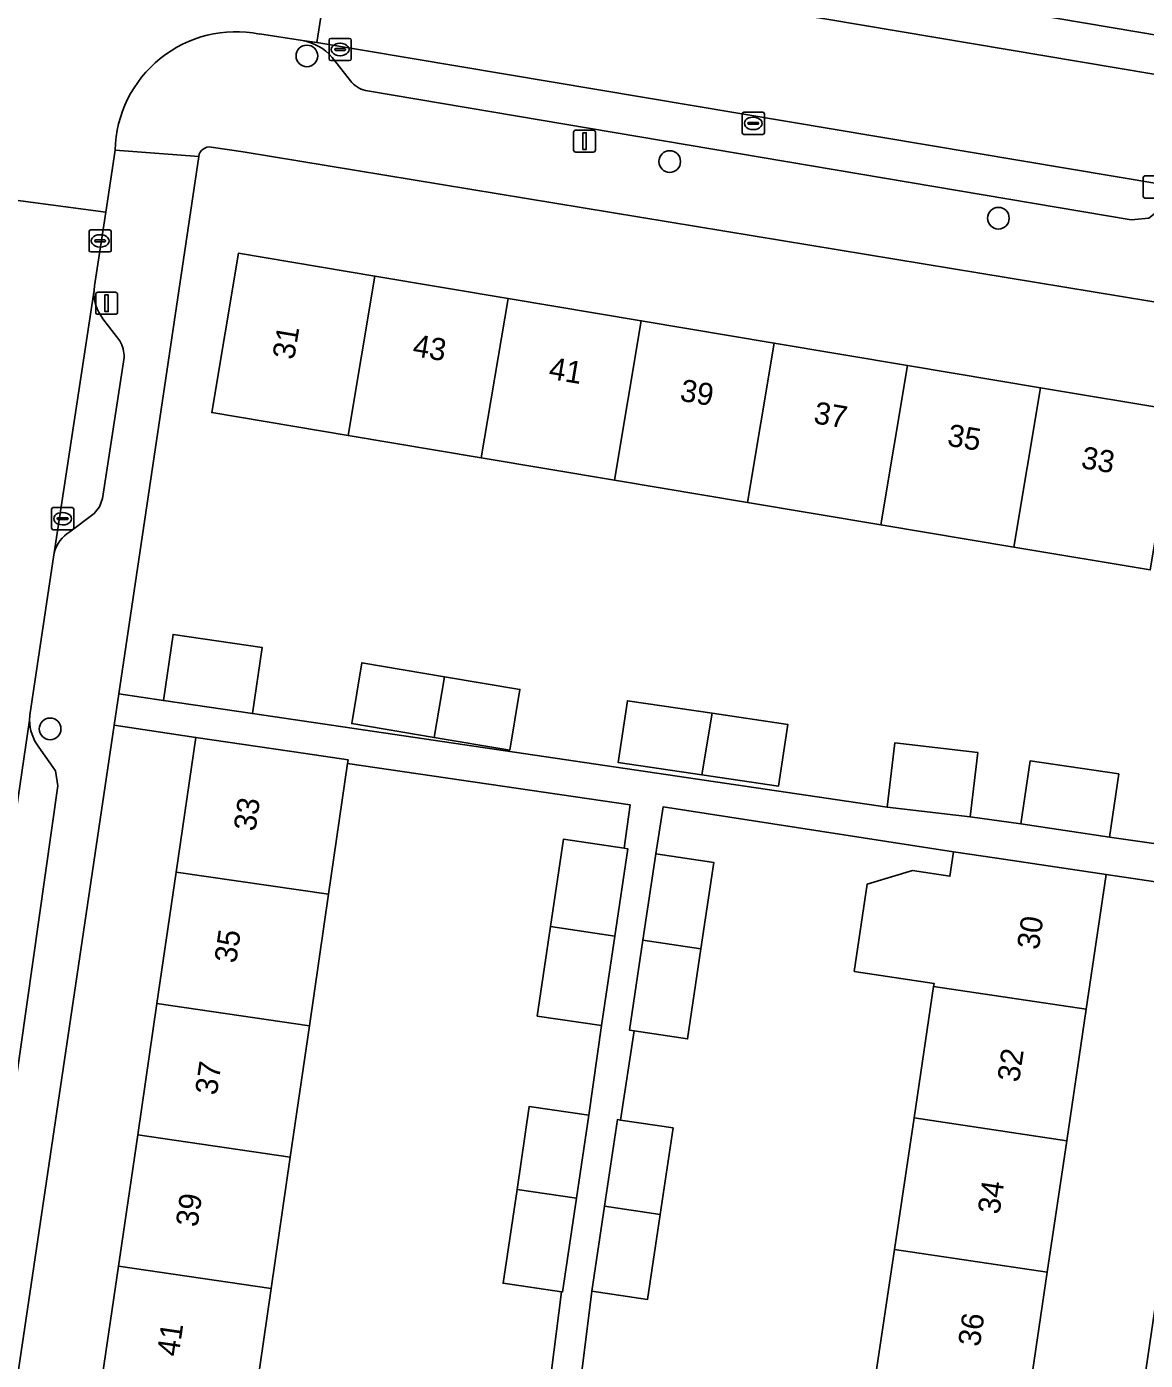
# Model space of a CAD drawing. Extents: x 163683 to 164494, y 382709 to 383872.
# Drawn here: x 163863.1 to 163913.7, y 383075.5 to 383135.8 of the extents above; entities that cross this region are included whole.
import ezdxf

# ---------------------------------------------------------------- set-up
doc = ezdxf.new("R2010")
doc.units = 0
for name, color, linetype in [('IMGEO_Boom', 7, 'Continuous'), ('IMGEO_Erf', 7, 'Continuous'), ('IMGEO_Kolk', 7, 'Continuous'), ('IMGEO_Lichtmast', 7, 'Continuous'), ('IMGEO_Pand', 7, 'Continuous'), ('IMGEO_Pand_nummerreeks', 7, 'Continuous'), ('IMGEO_Parkeervlak_open', 7, 'Continuous'), ('IMGEO_Rijbaan_lokaal_open', 7, 'Continuous'), ('IMGEO_Voetpad_open', 7, 'Continuous')]:
    doc.layers.add(name, color=color, linetype=linetype)

msp = doc.modelspace()

# ---------------------------------------------------------------- linework, layer by layer
at = {"layer": 'IMGEO_Boom'}
for centre in [(163875.799, 383134.468), (163892.201, 383129.697), (163907.06, 383127.136), (163864.19, 383104.056)]:
    msp.add_circle(centre, 0.489, dxfattribs=at)
at = {"layer": 'IMGEO_Erf'}
for points in [[(163920.078, 383122.419), (163917.743, 383122.754), (163872.913, 383130.135), (163871.476, 383130.349)], [(163870.908, 383129.928), (163867.295, 383105.634), (163869.314, 383105.334), (163869.752, 383108.324), (163873.774, 383107.735), (163873.337, 383104.745), (163902.037, 383100.522), (163902.382, 383103.43), (163906.127, 383102.986), (163905.782, 383100.078), (163908.075, 383099.761), (163908.5, 383102.618), (163912.502, 383102.023), (163912.078, 383099.166), (163917.143, 383098.439), (163920.502, 383121.853)], [(163886.836, 383074.94), (163887.315, 383078.614), (163884.668, 383079.006), (163885.297, 383083.248), (163885.853, 383086.997), (163888.545, 383086.597), (163889.119, 383090.65), (163886.214, 383091.081), (163886.815, 383095.128), (163887.4, 383099.074), (163890.142, 383098.667), (163890.409, 383100.63), (163877.638, 383102.49), (163876.777, 383096.582), (163875.913, 383090.644), (163875.048, 383084.706), (163874.184, 383078.767), (163873.319, 383072.829)], [(163901.48, 383074.591), (163902.363, 383080.532), (163903.246, 383086.473), (163904.129, 383092.413), (163904.15, 383092.558), (163900.541, 383093.094), (163901.127, 383097.035), (163903.18, 383097.651), (163904.87, 383097.4), (163905.033, 383098.5), (163891.899, 383100.531), (163891.573, 383098.414), (163894.191, 383098.026), (163893.611, 383094.116), (163893.007, 383090.047), (163890.594, 383090.406), (163889.971, 383086.377), (163892.351, 383086.024), (163891.77, 383082.108), (163891.201, 383078.273), (163888.687, 383078.646), (163888.164, 383074.536)]]:
    msp.add_lwpolyline(points, dxfattribs=at)
for points in [[(163889.701, 383115.302), (163883.682, 383116.311), (163877.663, 383117.32), (163871.497, 383118.354), (163872.705, 383125.555), (163878.873, 383124.521), (163884.892, 383123.511), (163890.911, 383122.502), (163896.93, 383121.493), (163902.949, 383120.483), (163908.968, 383119.474), (163915.134, 383118.44), (163913.927, 383111.24), (163907.758, 383112.274), (163901.739, 383113.283), (163895.72, 383114.293)], [(163885.432, 383105.844), (163884.972, 383103.099), (163881.559, 383103.671), (163877.825, 383104.297), (163878.285, 383107.042), (163882.019, 383106.416)], [(163897.534, 383104.256), (163897.119, 383101.461), (163893.65, 383101.976), (163889.876, 383102.536), (163890.291, 383105.331), (163894.118, 383104.763)], [(163866.413, 383073.834), (163867.282, 383079.771), (163868.151, 383085.709), (163869.02, 383091.646), (163869.889, 383097.585), (163870.78, 383103.672), (163867.085, 383104.221), (163858.422, 383045.96), (163856.474, 383032.686), (163860.309, 383032.123), (163861.199, 383038.207), (163862.068, 383044.144), (163862.937, 383050.083), (163863.806, 383056.02), (163864.675, 383061.958), (163865.544, 383067.895)], [(163916.099, 383091.164), (163916.899, 383096.737), (163911.94, 383097.474), (163911.035, 383091.386), (163910.153, 383085.446), (163909.27, 383079.505), (163908.387, 383073.564), (163907.504, 383067.623), (163906.621, 383061.683), (163905.738, 383055.742), (163904.834, 383049.656), (163909.88, 383048.913)]]:
    msp.add_lwpolyline(points, close=True, dxfattribs=at)
msp.add_arc((163871.403, 383129.854), 0.5, 81.60775, 171.48372, dxfattribs=at)
at = {"layer": 'IMGEO_Kolk'}
for p, q in [((163876.8, 383134.334), (163876.8, 383135.186)), ((163876.875, 383135.26), (163877.727, 383135.26)), ((163877.801, 383135.186), (163877.801, 383134.334)), ((163877.059, 383134.754), (163877.059, 383134.766)), ((163877.497, 383134.717), (163877.099, 383134.717)), ((163877.102, 383134.803), (163877.5, 383134.803)), ((163877.288, 383135.04), (163877.313, 383135.04)), ((163877.543, 383134.766), (163877.543, 383134.754)), ((163877.727, 383134.26), (163876.875, 383134.26)), ((163877.311, 383134.48), (163877.286, 383134.48)), ((163895.478, 383130.995), (163895.478, 383131.847)), ((163895.553, 383131.921), (163896.405, 383131.921)), ((163895.966, 383131.701), (163895.991, 383131.701)), ((163896.479, 383131.847), (163896.479, 383130.995)), ((163896.405, 383130.921), (163895.553, 383130.921)), ((163895.737, 383131.415), (163895.737, 383131.427)), ((163896.175, 383131.378), (163895.777, 383131.378)), ((163895.78, 383131.464), (163896.178, 383131.464)), ((163895.989, 383131.141), (163895.964, 383131.141)), ((163896.221, 383131.427), (163896.221, 383131.415)), ((163913.606, 383128.122), (163913.606, 383128.974)), ((163913.681, 383129.048), (163914.533, 383129.048)), ((163914.533, 383128.048), (163913.681, 383128.048)), ((163865.95, 383125.683), (163865.95, 383126.535)), ((163866.025, 383126.609), (163866.877, 383126.609)), ((163866.209, 383126.103), (163866.209, 383126.115)), ((163866.252, 383126.152), (163866.65, 383126.152)), ((163866.438, 383126.389), (163866.463, 383126.389)), ((163866.693, 383126.115), (163866.693, 383126.103)), ((163866.951, 383126.535), (163866.951, 383125.683)), ((163866.877, 383125.609), (163866.025, 383125.609)), ((163866.647, 383126.066), (163866.249, 383126.066)), ((163866.461, 383125.829), (163866.436, 383125.829)), ((163864.33, 383114.056), (163865.182, 383114.056)), ((163864.255, 383113.13), (163864.255, 383113.982)), ((163864.514, 383113.55), (163864.514, 383113.562)), ((163864.952, 383113.513), (163864.554, 383113.513)), ((163864.557, 383113.599), (163864.955, 383113.599)), ((163864.743, 383113.836), (163864.768, 383113.836)), ((163864.998, 383113.562), (163864.998, 383113.55)), ((163865.256, 383113.982), (163865.256, 383113.13)), ((163865.182, 383113.056), (163864.33, 383113.056)), ((163864.766, 383113.276), (163864.741, 383113.276))]:
    msp.add_line(p, q, dxfattribs=at)
for points in [[(163876.8, 383134.334), (163876.8, 383135.186)], [(163876.875, 383135.26), (163877.727, 383135.26)], [(163877.801, 383135.186), (163877.801, 383134.334)], [(163877.727, 383134.26), (163876.875, 383134.26)], [(163895.478, 383130.995), (163895.478, 383131.847)], [(163895.553, 383131.921), (163896.405, 383131.921)], [(163896.479, 383131.847), (163896.479, 383130.995)], [(163896.405, 383130.921), (163895.553, 383130.921)], [(163913.606, 383128.122), (163913.606, 383128.974)], [(163913.681, 383129.048), (163914.533, 383129.048)], [(163914.533, 383128.048), (163913.681, 383128.048)], [(163865.95, 383125.683), (163865.95, 383126.535)], [(163866.025, 383126.609), (163866.877, 383126.609)], [(163866.951, 383126.535), (163866.951, 383125.683)], [(163866.877, 383125.609), (163866.025, 383125.609)], [(163864.33, 383114.056), (163865.182, 383114.056)], [(163864.255, 383113.13), (163864.255, 383113.982)], [(163865.256, 383113.982), (163865.256, 383113.13)], [(163865.182, 383113.056), (163864.33, 383113.056)]]:
    msp.add_lwpolyline(points, dxfattribs=at)
for centre, radius, start, end in [((163876.877, 383135.184), 0.0765, 91.55205, 178.44795), ((163876.877, 383135.184), 0.0765, 91.55205, 178.44795), ((163877.725, 383135.184), 0.0765, 1.55205, 88.44795), ((163877.725, 383135.184), 0.0765, 1.55205, 88.44795), ((163877.099, 383134.763), 0.0403, 85.87752, 175.75265), ((163877.096, 383134.753), 0.0366, 178.93798, 274.71019), ((163877.5, 383134.76), 0.043, 264.86636, 352.45326), ((163877.504, 383134.765), 0.0386, 1.73085, 96.63898), ((163876.877, 383134.336), 0.0765, 181.55205, 268.44795), ((163876.877, 383134.336), 0.0765, 181.55205, 268.44795), ((163877.725, 383134.336), 0.0765, 271.55205, 358.44795), ((163877.725, 383134.336), 0.0765, 271.55205, 358.44795), ((163895.555, 383131.845), 0.0765, 91.55205, 178.44795), ((163895.555, 383131.845), 0.0765, 91.55205, 178.44795), ((163896.403, 383131.845), 0.0765, 1.55205, 88.44795), ((163896.403, 383131.845), 0.0765, 1.55205, 88.44795), ((163895.555, 383130.997), 0.0765, 181.55205, 268.44795), ((163895.555, 383130.997), 0.0765, 181.55205, 268.44795), ((163895.777, 383131.424), 0.0403, 85.87752, 175.75265), ((163895.774, 383131.414), 0.0366, 178.93798, 274.71019), ((163896.178, 383131.421), 0.043, 264.86636, 352.45326), ((163896.182, 383131.426), 0.0386, 1.73085, 96.63898), ((163896.403, 383130.997), 0.0765, 271.55205, 358.44795), ((163896.403, 383130.997), 0.0765, 271.55205, 358.44795), ((163913.683, 383128.972), 0.0765, 91.55205, 178.44795), ((163913.683, 383128.972), 0.0765, 91.55205, 178.44795), ((163913.683, 383128.124), 0.0765, 181.55205, 268.44795), ((163913.683, 383128.124), 0.0765, 181.55205, 268.44795), ((163866.027, 383126.533), 0.0765, 91.55205, 178.44795), ((163866.027, 383126.533), 0.0765, 91.55205, 178.44795), ((163866.249, 383126.112), 0.0403, 85.87752, 175.75265), ((163866.246, 383126.102), 0.0366, 178.93798, 274.71019), ((163866.65, 383126.109), 0.043, 264.86636, 352.45326), ((163866.654, 383126.114), 0.0386, 1.73085, 96.63898), ((163866.875, 383126.533), 0.0765, 1.55205, 88.44795), ((163866.875, 383126.533), 0.0765, 1.55205, 88.44795), ((163866.027, 383125.685), 0.0765, 181.55205, 268.44795), ((163866.027, 383125.685), 0.0765, 181.55205, 268.44795), ((163866.875, 383125.685), 0.0765, 271.55205, 358.44795), ((163866.875, 383125.685), 0.0765, 271.55205, 358.44795), ((163864.332, 383113.98), 0.0765, 91.55205, 178.44795), ((163864.332, 383113.98), 0.0765, 91.55205, 178.44795), ((163865.18, 383113.98), 0.0765, 1.55205, 88.44795), ((163865.18, 383113.98), 0.0765, 1.55205, 88.44795), ((163864.554, 383113.559), 0.0403, 85.87752, 175.75265), ((163864.551, 383113.549), 0.0366, 178.93798, 274.71019), ((163864.955, 383113.556), 0.043, 264.86636, 352.45326), ((163864.959, 383113.561), 0.0386, 1.73085, 96.63898), ((163864.332, 383113.132), 0.0765, 181.55205, 268.44795), ((163864.332, 383113.132), 0.0765, 181.55205, 268.44795), ((163865.18, 383113.132), 0.0765, 271.55205, 358.44795), ((163865.18, 383113.132), 0.0765, 271.55205, 358.44795)]:
    msp.add_arc(centre, radius, start, end, dxfattribs=at)
for centre, major_axis, ratio, start_param, end_param in [((163877.287, 383134.76), (-0.387, 0.002), 0.722429, 4.712389, 7.853982), ((163877.312, 383134.76), (-0.39, 0.002), 0.717154, 1.570796, 4.712389), ((163895.965, 383131.421), (-0.387, 0.002), 0.722429, 4.712389, 7.853982), ((163895.99, 383131.421), (-0.39, 0.002), 0.717154, 1.570796, 4.712389), ((163866.437, 383126.109), (-0.387, 0.002), 0.722429, 4.712389, 7.853982), ((163866.462, 383126.109), (-0.39, 0.002), 0.717154, 1.570796, 4.712389), ((163864.742, 383113.556), (-0.387, 0.002), 0.722429, 4.712389, 7.853982), ((163864.767, 383113.556), (-0.39, 0.002), 0.717154, 1.570796, 4.712389)]:
    msp.add_ellipse(centre, major_axis=major_axis, ratio=ratio, start_param=start_param, end_param=end_param, dxfattribs=at)
at = {"layer": 'IMGEO_Lichtmast'}
for p, q in [((163887.856, 383130.22), (163887.856, 383131.02)), ((163887.856, 383131.02), (163887.856, 383130.22)), ((163887.956, 383131.12), (163888.746, 383131.12)), ((163888.746, 383131.12), (163887.956, 383131.12)), ((163888.846, 383131.02), (163888.846, 383130.22)), ((163888.846, 383130.22), (163888.846, 383131.02)), ((163888.746, 383130.12), (163887.956, 383130.12)), ((163887.956, 383130.12), (163888.746, 383130.12)), ((163866.249, 383122.892), (163866.249, 383123.692)), ((163866.249, 383123.692), (163866.249, 383122.892)), ((163866.349, 383123.792), (163867.139, 383123.792)), ((163867.139, 383123.792), (163866.349, 383123.792)), ((163867.239, 383123.692), (163867.239, 383122.892)), ((163867.239, 383122.892), (163867.239, 383123.692)), ((163867.139, 383122.792), (163866.349, 383122.792)), ((163866.349, 383122.792), (163867.139, 383122.792))]:
    msp.add_line(p, q, dxfattribs=at)
for points in [[(163888.276, 383130.995), (163888.426, 383130.995), (163888.426, 383130.245), (163888.276, 383130.245), (163888.276, 383130.995)], [(163866.669, 383123.667), (163866.819, 383123.667), (163866.819, 383122.917), (163866.669, 383122.917), (163866.669, 383123.667)]]:
    msp.add_lwpolyline(points, dxfattribs=at)
for centre, start, end in [((163887.956, 383131.02), 90, 180), ((163887.956, 383131.02), 90, 180), ((163888.746, 383131.02), 0, 90), ((163888.746, 383131.02), 360, 90), ((163887.956, 383130.22), 180, 270), ((163887.956, 383130.22), 180, 270), ((163888.746, 383130.22), 270, 0), ((163888.746, 383130.22), 270, 0), ((163866.349, 383123.692), 90, 180), ((163866.349, 383123.692), 90, 180), ((163867.139, 383123.692), 0, 90), ((163867.139, 383123.692), 360, 90), ((163866.349, 383122.892), 180, 270), ((163866.349, 383122.892), 180, 270), ((163867.139, 383122.892), 270, 0), ((163867.139, 383122.892), 270, 0)]:
    msp.add_arc(centre, 0.1, start, end, dxfattribs=at)
at = {"layer": 'IMGEO_Pand'}
for points in [[(163877.663, 383117.32), (163878.873, 383124.521), (163872.705, 383125.555), (163871.497, 383118.354)], [(163877.663, 383117.32), (163883.682, 383116.311), (163884.892, 383123.511), (163878.873, 383124.521)], [(163889.701, 383115.302), (163890.911, 383122.502), (163884.892, 383123.511), (163883.682, 383116.311)], [(163889.701, 383115.302), (163895.72, 383114.293), (163896.93, 383121.493), (163890.911, 383122.502)], [(163902.949, 383120.483), (163896.93, 383121.493), (163895.72, 383114.293), (163901.739, 383113.283)], [(163902.949, 383120.483), (163901.739, 383113.283), (163907.758, 383112.274), (163908.968, 383119.474)], [(163907.758, 383112.274), (163913.927, 383111.24), (163915.134, 383118.44), (163908.968, 383119.474)], [(163869.752, 383108.324), (163869.314, 383105.334), (163873.337, 383104.745), (163873.774, 383107.735)], [(163882.019, 383106.416), (163878.285, 383107.042), (163877.825, 383104.297), (163881.559, 383103.671)], [(163882.019, 383106.416), (163881.559, 383103.671), (163884.972, 383103.099), (163885.432, 383105.844)], [(163893.65, 383101.976), (163894.118, 383104.763), (163890.291, 383105.331), (163889.876, 383102.536)], [(163893.65, 383101.976), (163897.119, 383101.461), (163897.534, 383104.256), (163894.118, 383104.763)], [(163877.638, 383102.49), (163877.663, 383102.665), (163875.728, 383102.948), (163870.78, 383103.672), (163869.889, 383097.585), (163876.777, 383096.582)], [(163906.127, 383102.986), (163902.382, 383103.43), (163902.037, 383100.522), (163905.782, 383100.078)], [(163912.502, 383102.023), (163908.5, 383102.618), (163908.075, 383099.761), (163912.078, 383099.166)], [(163890.142, 383098.667), (163887.4, 383099.074), (163886.815, 383095.128), (163889.72, 383094.697), (163890.305, 383098.643)], [(163891.573, 383098.414), (163890.993, 383094.505), (163893.611, 383094.116), (163894.191, 383098.026)], [(163911.94, 383097.474), (163906.995, 383098.209), (163905.033, 383098.5), (163904.87, 383097.4), (163903.18, 383097.651), (163901.127, 383097.035), (163900.541, 383093.094), (163904.15, 383092.558), (163904.129, 383092.413), (163911.035, 383091.386)], [(163869.889, 383097.585), (163869.02, 383091.646), (163875.913, 383090.644), (163876.777, 383096.582)], [(163889.72, 383094.697), (163886.815, 383095.128), (163886.214, 383091.081), (163889.119, 383090.65)], [(163893.611, 383094.116), (163890.993, 383094.505), (163890.39, 383090.436), (163890.594, 383090.406), (163893.007, 383090.047)], [(163904.129, 383092.413), (163903.246, 383086.473), (163910.153, 383085.446), (163911.035, 383091.386)], [(163875.913, 383090.644), (163869.02, 383091.646), (163868.151, 383085.709), (163875.048, 383084.706)], [(163888.545, 383086.597), (163885.853, 383086.997), (163885.297, 383083.248), (163887.989, 383082.848)], [(163889.971, 383086.377), (163889.837, 383086.397), (163889.256, 383082.481), (163891.77, 383082.108), (163892.351, 383086.024)], [(163903.246, 383086.473), (163902.363, 383080.532), (163909.27, 383079.505), (163910.153, 383085.446)], [(163868.151, 383085.709), (163867.282, 383079.771), (163874.184, 383078.767), (163875.048, 383084.706)], [(163887.989, 383082.848), (163885.297, 383083.248), (163884.668, 383079.006), (163887.315, 383078.614), (163887.359, 383078.607)], [(163891.77, 383082.108), (163889.256, 383082.481), (163888.687, 383078.646), (163891.201, 383078.273)], [(163908.387, 383073.564), (163909.27, 383079.505), (163902.363, 383080.532), (163901.48, 383074.591)], [(163874.184, 383078.767), (163867.282, 383079.771), (163866.413, 383073.834), (163873.22, 383072.843), (163873.319, 383072.829)]]:
    msp.add_lwpolyline(points, close=True, dxfattribs=at)
at = {"layer": 'IMGEO_Parkeervlak_open'}
for points in [[(163916.029, 383133.804), (163915.213, 383135.032), (163914.485, 383135.356), (163900.381, 383137.755), (163900.195, 383136.798)], [(163899.215, 383136.145), (163917.406, 383133.082)], [(163916.555, 383128.311), (163876.248, 383135.07), (163875.601, 383135.167)], [(163876.943, 383134.402), (163877.834, 383133.267)], [(163878.545, 383132.891), (163913.07, 383127.064), (163913.863, 383127.144), (163915.022, 383128.055)], [(163866.174, 383123.88), (163864.369, 383112.014)], [(163867.344, 383121.59), (163866.577, 383122.593)], [(163865.078, 383112.964), (163866.183, 383113.796), (163866.427, 383114.088), (163866.557, 383114.464), (163867.534, 383120.84)], [(163863.259, 383104.454), (163859.224, 383077.004)], [(163859.962, 383078.121), (163861.089, 383078.916), (163861.416, 383079.599), (163864.544, 383101.478), (163864.427, 383102.155), (163863.686, 383103.224)]]:
    msp.add_lwpolyline(points, dxfattribs=at)
for centre, radius, start, end in [((163875.213, 383132.927), 2.273, 40.4486, 80.18125), ((163878.696, 383134.037), 1.156, 221.76213, 262.49518), ((163868.048, 383123.76), 1.878, 176.34267, 218.43128), ((163866.188, 383120.898), 1.347, 357.52332, 30.90838), ((163865.954, 383111.57), 1.646, 122.16272, 164.36816), ((163865.286, 383104.469), 2.027, 180.41464, 217.87471)]:
    msp.add_arc(centre, radius, start, end, dxfattribs=at)
at = {"layer": 'IMGEO_Rijbaan_lokaal_open'}
for points in [[(163873.652, 383135.46), (163875.601, 383135.167), (163876.248, 383135.07), (163877.007, 383139.863)], [(163862.631, 383131.466), (163862.177, 383128.016), (163866.703, 383127.414), (163867.129, 383130.217)]]:
    msp.add_lwpolyline(points, dxfattribs=at)
for points in [[(163889.745, 383137.73), (163889.628, 383137.745), (163888.886, 383137.859), (163888.602, 383137.942), (163880.674, 383139.271), (163880.375, 383139.278), (163877.007, 383139.863), (163876.248, 383135.07), (163916.555, 383128.311), (163917.853, 383128.07), (163918.65, 383132.866), (163917.406, 383133.082), (163899.215, 383136.145), (163899.032, 383136.176), (163898.496, 383136.254)], [(163854.78, 383077.716), (163854.715, 383077.318), (163849.758, 383043.744), (163854.212, 383043.097), (163859.156, 383076.5), (163859.224, 383077.004), (163863.259, 383104.454), (163863.269, 383104.674), (163864.308, 383111.615), (163864.369, 383112.014), (163866.174, 383123.88), (163866.197, 383124.078), (163866.703, 383127.414), (163862.177, 383128.016), (163861.798, 383125.141), (163861.755, 383124.889), (163859.922, 383112.474), (163859.678, 383110.807), (163858.937, 383105.729), (163858.894, 383105.434)]]:
    msp.add_lwpolyline(points, close=True, dxfattribs=at)
msp.add_arc((163872.599, 383130.09), 5.472, 78.90909, 178.67355, dxfattribs=at)
at = {"layer": 'IMGEO_Voetpad_open'}
for points in [[(163900.195, 383136.798), (163900.381, 383137.755), (163914.485, 383135.356), (163915.213, 383135.032), (163916.029, 383133.804)], [(163875.601, 383135.167), (163873.652, 383135.46)], [(163877.834, 383133.267), (163876.943, 383134.402)], [(163915.022, 383128.055), (163913.863, 383127.144), (163913.07, 383127.064), (163878.545, 383132.891)], [(163871.476, 383130.349), (163872.913, 383130.135), (163917.743, 383122.754), (163920.078, 383122.419), (163919.477, 383127.769), (163917.853, 383128.07), (163916.555, 383128.311)], [(163858.422, 383045.96), (163867.085, 383104.221), (163867.295, 383105.634), (163870.908, 383129.928), (163867.129, 383130.217), (163866.703, 383127.414), (163866.197, 383124.078), (163866.174, 383123.88)], [(163867.129, 383130.217), (163870.908, 383129.928)], [(163866.577, 383122.593), (163867.344, 383121.59)], [(163867.534, 383120.84), (163866.557, 383114.464), (163866.427, 383114.088), (163866.183, 383113.796), (163865.078, 383112.964)], [(163864.369, 383112.014), (163864.308, 383111.615), (163863.269, 383104.674), (163863.259, 383104.454)], [(163917.143, 383098.439), (163912.078, 383099.166), (163908.075, 383099.761), (163905.782, 383100.078), (163902.037, 383100.522), (163873.337, 383104.745), (163869.314, 383105.334), (163867.295, 383105.634), (163867.085, 383104.221), (163870.78, 383103.672), (163875.728, 383102.948), (163877.663, 383102.665), (163877.638, 383102.49), (163890.409, 383100.63), (163890.142, 383098.667), (163890.305, 383098.643), (163889.72, 383094.697), (163889.119, 383090.65), (163888.545, 383086.597), (163887.989, 383082.848), (163887.359, 383078.607), (163887.315, 383078.614), (163886.836, 383074.94)], [(163863.686, 383103.224), (163864.427, 383102.155), (163864.544, 383101.478), (163861.416, 383079.599), (163861.089, 383078.916), (163859.962, 383078.121)], [(163888.164, 383074.536), (163888.687, 383078.646), (163889.256, 383082.481), (163889.837, 383086.397), (163889.971, 383086.377), (163890.594, 383090.406), (163890.39, 383090.436), (163890.993, 383094.505), (163891.573, 383098.414), (163891.899, 383100.531), (163905.033, 383098.5), (163906.995, 383098.209), (163911.94, 383097.474), (163916.899, 383096.737)]]:
    msp.add_lwpolyline(points, dxfattribs=at)
for centre, radius, start, end in [((163872.599, 383130.09), 5.472, 78.90909, 178.67355), ((163875.213, 383132.927), 2.273, 40.4486, 80.18125), ((163878.696, 383134.037), 1.156, 221.76213, 262.49518), ((163871.403, 383129.854), 0.5, 81.60775, 171.48372), ((163868.048, 383123.76), 1.878, 176.34267, 218.43128), ((163866.188, 383120.898), 1.347, 357.52332, 30.90838), ((163865.954, 383111.57), 1.646, 122.16272, 164.36816), ((163865.286, 383104.469), 2.027, 180.41464, 217.87471)]:
    msp.add_arc(centre, radius, start, end, dxfattribs=at)

# ---------------------------------------------------------------- texts
at = {"layer": 'IMGEO_Pand_nummerreeks'}
for s, rotation, p in [('31', 80.47705, (163875.217, 383120.708)), ('43', 350.48053, (163880.537, 383120.916)), ('41', 350.48053, (163886.691, 383119.884)), ('39', 350.48053, (163892.624, 383118.889)), ('37', 350.48053, (163898.668, 383117.876)), ('35', 350.48053, (163904.711, 383116.862)), ('33', 350.48053, (163910.755, 383115.849)), ('33', 81.67513, (163873.469, 383099.398)), ('30', 81.54908, (163908.882, 383094.042)), ('35', 81.67403, (163872.597, 383093.435)), ('32', 81.54741, (163907.993, 383088.058)), ('37', 81.67403, (163871.724, 383087.473)), ('34', 81.54741, (163907.105, 383082.084)), ('39', 81.67403, (163870.851, 383081.511)), ('36', 81.54741, (163906.217, 383076.107)), ('41', 81.67513, (163869.996, 383075.66))]:
    msp.add_text(s, height=1, rotation=rotation, dxfattribs=at).set_placement(p)

doc.saveas('drawing.dxf')
